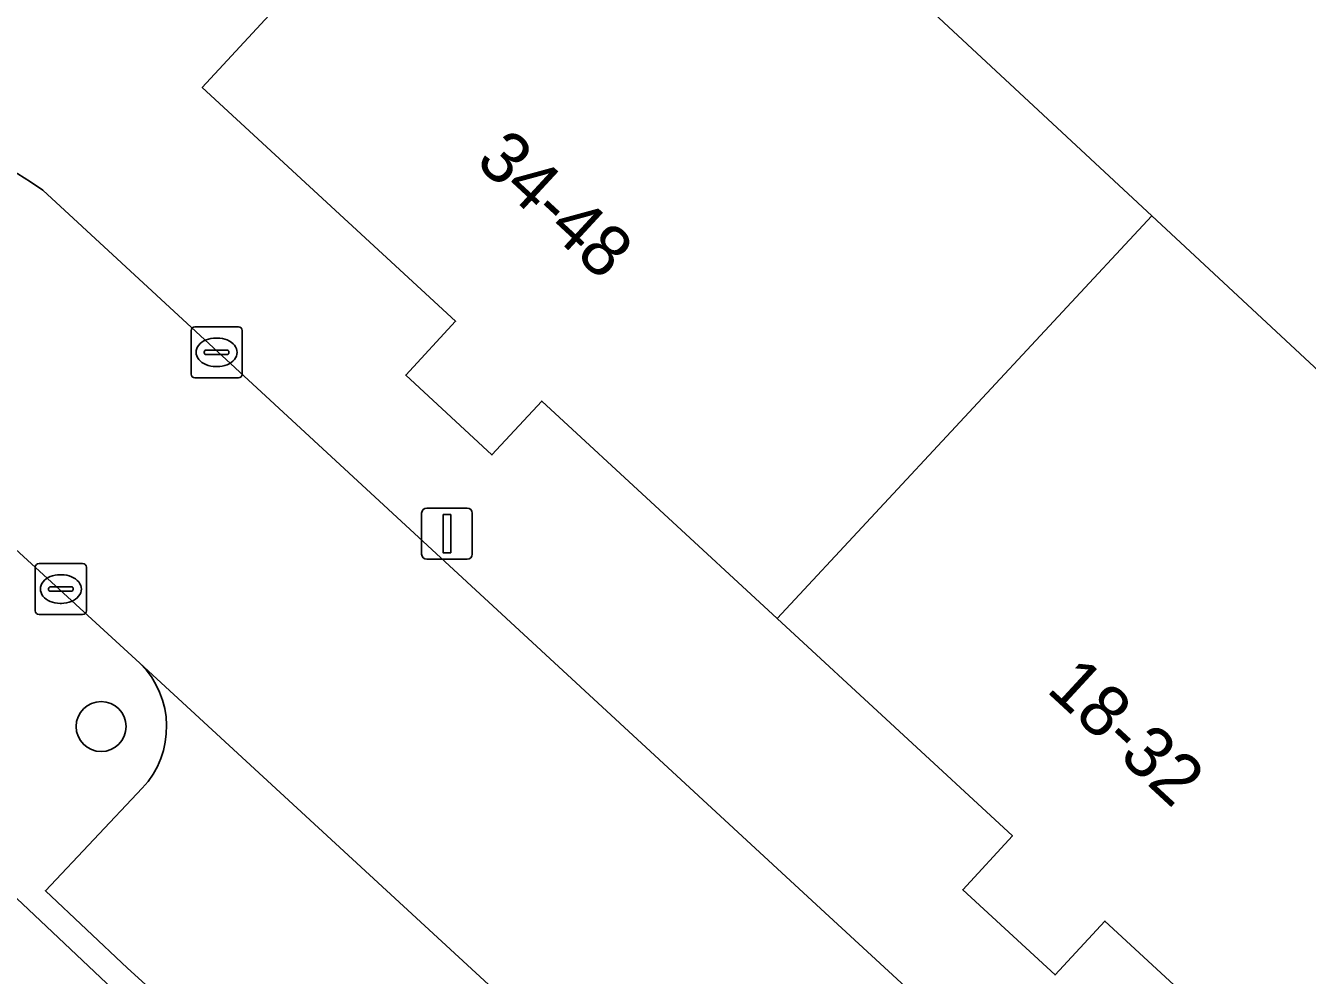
# Model space of a CAD drawing. Extents: x 159217 to 160349, y 381246 to 382172.
# Drawn here: x 159884.53 to 159909.62, y 381833.29 to 381851.88 of the extents above; entities that cross this region are included whole.
import ezdxf

# ---------------------------------------------------------------- set-up
doc = ezdxf.new("R2010")
doc.units = 0
for name, color, linetype in [('IMGEO_Boom', 7, 'Continuous'), ('IMGEO_Groenvoorziening', 7, 'Continuous'), ('IMGEO_Kolk', 7, 'Continuous'), ('IMGEO_Lichtmast', 7, 'Continuous'), ('IMGEO_Pand', 7, 'Continuous'), ('IMGEO_Pand_nummerreeks', 7, 'Continuous'), ('IMGEO_Parkeervlak_open', 7, 'Continuous'), ('IMGEO_Rijbaan_lokaal_open', 7, 'Continuous'), ('IMGEO_Voetpad_open', 7, 'Continuous')]:
    doc.layers.add(name, color=color, linetype=linetype)

msp = doc.modelspace()

# ---------------------------------------------------------------- linework, layer by layer
at = {"layer": 'IMGEO_Boom'}
msp.add_circle((159886.009, 381838.161), 0.489, dxfattribs=at)
at = {"layer": 'IMGEO_Groenvoorziening'}
for points in [[(159895.463, 381858.489), (159906.57, 381848.156), (159917.516, 381837.973)], [(159912.887, 381812.621), (159910.756, 381810.27), (159896.655, 381823.374), (159888.7, 381830.703), (159880.242, 381838.676), (159873.353, 381833.285), (159872.336, 381831.31)]]:
    msp.add_lwpolyline(points, dxfattribs=at)
at = {"layer": 'IMGEO_Kolk'}
for p, q in [((159887.769, 381845.06), (159887.769, 381845.912)), ((159887.844, 381845.986), (159888.696, 381845.986)), ((159888.77, 381845.912), (159888.77, 381845.06)), ((159888.257, 381845.766), (159888.282, 381845.766)), ((159888.028, 381845.48), (159888.028, 381845.492)), ((159888.466, 381845.443), (159888.068, 381845.443)), ((159888.071, 381845.529), (159888.469, 381845.529)), ((159888.512, 381845.492), (159888.512, 381845.48)), ((159888.28, 381845.206), (159888.255, 381845.206)), ((159888.696, 381844.986), (159887.844, 381844.986)), ((159884.721, 381840.427), (159884.721, 381841.279)), ((159884.796, 381841.353), (159885.648, 381841.353)), ((159885.209, 381841.133), (159885.234, 381841.133)), ((159885.722, 381841.279), (159885.722, 381840.427)), ((159885.023, 381840.896), (159885.421, 381840.896)), ((159884.98, 381840.847), (159884.98, 381840.859)), ((159885.418, 381840.81), (159885.02, 381840.81)), ((159885.464, 381840.859), (159885.464, 381840.847)), ((159885.232, 381840.573), (159885.207, 381840.573)), ((159885.648, 381840.353), (159884.796, 381840.353))]:
    msp.add_line(p, q, dxfattribs=at)
for points in [[(159887.769, 381845.06), (159887.769, 381845.912)], [(159887.844, 381845.986), (159888.696, 381845.986)], [(159888.77, 381845.912), (159888.77, 381845.06)], [(159888.696, 381844.986), (159887.844, 381844.986)], [(159884.721, 381840.427), (159884.721, 381841.279)], [(159884.796, 381841.353), (159885.648, 381841.353)], [(159885.722, 381841.279), (159885.722, 381840.427)], [(159885.648, 381840.353), (159884.796, 381840.353)]]:
    msp.add_lwpolyline(points, dxfattribs=at)
for centre, radius, start, end in [((159887.846, 381845.91), 0.0765, 91.552, 178.448), ((159887.846, 381845.91), 0.0765, 91.552, 178.448), ((159888.694, 381845.91), 0.0765, 1.552, 88.448), ((159888.694, 381845.91), 0.0765, 1.552, 88.448), ((159888.068, 381845.489), 0.0403, 85.8775, 175.7526), ((159888.065, 381845.479), 0.0366, 178.938, 274.7102), ((159888.469, 381845.486), 0.043, 264.8664, 352.4533), ((159888.473, 381845.491), 0.0386, 1.7309, 96.639), ((159887.846, 381845.062), 0.0765, 181.552, 268.448), ((159887.846, 381845.062), 0.0765, 181.552, 268.448), ((159888.694, 381845.062), 0.0765, 271.552, 358.448), ((159888.694, 381845.062), 0.0765, 271.552, 358.448), ((159884.798, 381841.277), 0.0765, 91.552, 178.448), ((159884.798, 381841.277), 0.0765, 91.552, 178.448), ((159885.646, 381841.277), 0.0765, 1.552, 88.448), ((159885.646, 381841.277), 0.0765, 1.552, 88.448), ((159885.02, 381840.856), 0.0403, 85.8775, 175.7526), ((159885.425, 381840.858), 0.0386, 1.7309, 96.639), ((159885.017, 381840.846), 0.0366, 178.938, 274.7102), ((159885.421, 381840.853), 0.043, 264.8664, 352.4533), ((159884.798, 381840.429), 0.0765, 181.552, 268.448), ((159884.798, 381840.429), 0.0765, 181.552, 268.448), ((159885.646, 381840.429), 0.0765, 271.552, 358.448), ((159885.646, 381840.429), 0.0765, 271.552, 358.448)]:
    msp.add_arc(centre, radius, start, end, dxfattribs=at)
for centre, major_axis, ratio, start_param, end_param in [((159888.256, 381845.486), (-0.387, 0.002), 0.722429, 4.712389, 7.853982), ((159888.281, 381845.486), (-0.39, 0.002), 0.717154, 1.570796, 4.712389), ((159885.208, 381840.853), (-0.387, 0.002), 0.722429, 4.712389, 7.853982), ((159885.233, 381840.853), (-0.39, 0.002), 0.717154, 1.570796, 4.712389)]:
    msp.add_ellipse(centre, major_axis=major_axis, ratio=ratio, start_param=start_param, end_param=end_param, dxfattribs=at)
at = {"layer": 'IMGEO_Lichtmast'}
for p, q in [((159892.382, 381842.437), (159893.172, 381842.437)), ((159893.172, 381842.437), (159892.382, 381842.437)), ((159892.282, 381841.537), (159892.282, 381842.337)), ((159892.282, 381842.337), (159892.282, 381841.537)), ((159893.272, 381842.337), (159893.272, 381841.537)), ((159893.272, 381841.537), (159893.272, 381842.337)), ((159893.172, 381841.437), (159892.382, 381841.437)), ((159892.382, 381841.437), (159893.172, 381841.437))]:
    msp.add_line(p, q, dxfattribs=at)
msp.add_lwpolyline([(159892.702, 381842.312), (159892.852, 381842.312), (159892.852, 381841.562), (159892.702, 381841.562), (159892.702, 381842.312)], dxfattribs=at)
for centre, start, end in [((159892.382, 381842.337), 90, 180), ((159892.382, 381842.337), 90, 180), ((159893.172, 381842.337), 0, 90), ((159893.172, 381842.337), 360, 90), ((159892.382, 381841.537), 180, 270), ((159892.382, 381841.537), 180, 270), ((159893.172, 381841.537), 270, 0), ((159893.172, 381841.537), 270, 0)]:
    msp.add_arc(centre, 0.1, start, end, dxfattribs=at)
at = {"layer": 'IMGEO_Pand'}
for points in [[(159906.57, 381848.156), (159895.463, 381858.489), (159895.336, 381858.607), (159893.814, 381856.962), (159887.99, 381850.669), (159892.945, 381846.093), (159891.97, 381845.039), (159893.659, 381843.478), (159894.634, 381844.531), (159899.239, 381840.277)], [(159906.57, 381848.156), (159899.239, 381840.277), (159903.845, 381836.023), (159902.871, 381834.969), (159904.678, 381833.3), (159905.653, 381834.354), (159910.222, 381830.133), (159917.516, 381837.973)]]:
    msp.add_lwpolyline(points, close=True, dxfattribs=at)
at = {"layer": 'IMGEO_Parkeervlak_open'}
for points in [[(159914.711, 381813.495), (159903.749, 381823.75), (159886.77, 381839.403)], [(159886.815, 381836.956), (159884.919, 381834.949), (159886.528, 381833.435), (159893.595, 381827.017), (159910.929, 381811.015), (159912.663, 381813.097)]]:
    msp.add_lwpolyline(points, dxfattribs=at)
msp.add_arc((159885.537, 381838.156), 1.754, 316.7983, 45.3088, dxfattribs=at)
at = {"layer": 'IMGEO_Rijbaan_lokaal_open'}
msp.add_lwpolyline([(159884.254, 381841.707), (159886.77, 381839.403), (159903.749, 381823.75), (159914.711, 381813.495), (159915.603, 381812.661), (159917.454, 381810.929), (159921.488, 381814.881), (159899.927, 381834.749), (159884.869, 381848.657)], dxfattribs=at)
msp.add_arc((159880.48, 381842.511), 7.552, 54.4648, 124.1407, dxfattribs=at)
at = {"layer": 'IMGEO_Voetpad_open'}
for points in [[(159905.653, 381834.354), (159904.678, 381833.3), (159902.871, 381834.969), (159903.845, 381836.023), (159899.239, 381840.277), (159894.634, 381844.531), (159893.659, 381843.478), (159891.97, 381845.039), (159892.945, 381846.093), (159887.99, 381850.669), (159893.814, 381856.962)], [(159884.869, 381848.657), (159899.927, 381834.749), (159921.488, 381814.881), (159924.084, 381817.44), (159921.379, 381819.838), (159916.633, 381824.21), (159915.659, 381823.155), (159913.815, 381824.858), (159914.791, 381825.913), (159910.222, 381830.133), (159905.653, 381834.354)], [(159886.77, 381839.403), (159884.254, 381841.707)], [(159878.83, 381840.651), (159879.966, 381839.118), (159880.242, 381838.676), (159888.7, 381830.703), (159896.655, 381823.374), (159910.756, 381810.27), (159912.887, 381812.621)], [(159912.663, 381813.097), (159910.929, 381811.015), (159893.595, 381827.017), (159886.528, 381833.435), (159884.919, 381834.949), (159886.815, 381836.956)]]:
    msp.add_lwpolyline(points, dxfattribs=at)
for centre, radius, start, end in [((159880.48, 381842.511), 7.552, 54.4648, 124.1407), ((159885.537, 381838.156), 1.754, 316.7983, 45.3088)]:
    msp.add_arc(centre, radius, start, end, dxfattribs=at)

# ---------------------------------------------------------------- texts
at = {"layer": 'IMGEO_Pand_nummerreeks'}
for s, rotation, p in [('34-48', 317.269, (159893.31, 381849.185)), ('18-32', 317.2743, (159904.486, 381838.862))]:
    msp.add_text(s, height=1, rotation=rotation, dxfattribs=at).set_placement(p)

doc.saveas('drawing.dxf')
